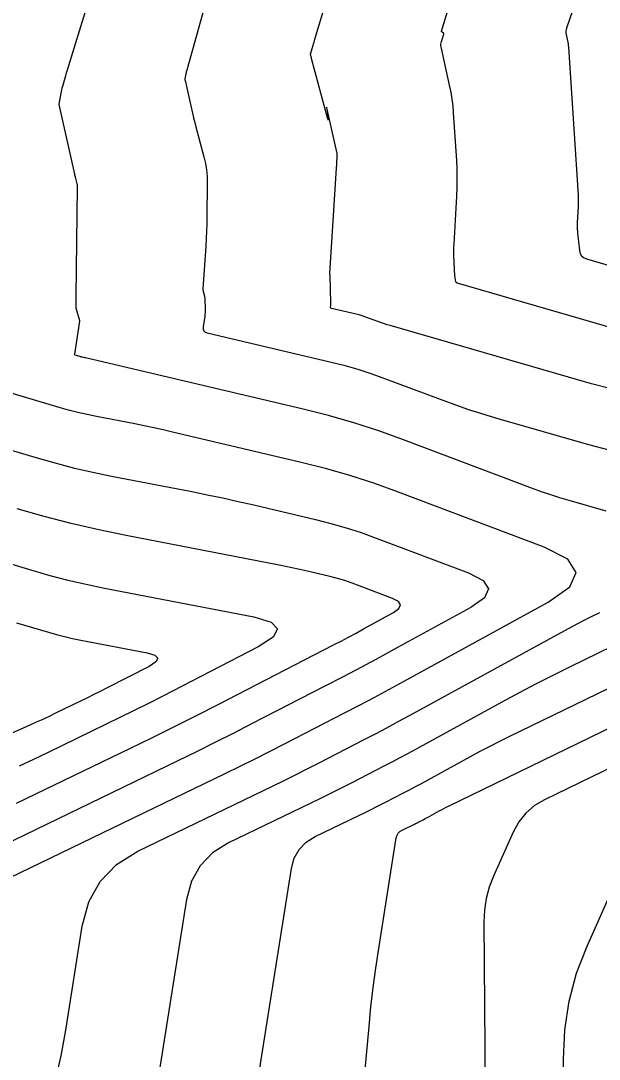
# Model space of a CAD drawing. Extents: x 1354696 to 1366163, y 660729 to 670380.
# Drawn here: x 1363296.8 to 1363327, y 664952.6 to 665006.8 of the extents above; entities that cross this region are included whole.
import ezdxf

# ---------------------------------------------------------------- set-up
doc = ezdxf.new("R2010")
doc.units = 0
doc.layers.add('R_Contours', color=7, linetype='Continuous')

msp = doc.modelspace()

# ---------------------------------------------------------------- linework, layer by layer
at = {"layer": 'R_Contours'}
for points in [[(1363327.657, 664987.562), (1363326.567, 664987.847), (1363316.046, 664990.876), (1363315.897, 664990.92), (1363315.75, 664990.968), (1363315.603, 664991.018), (1363315.458, 664991.071), (1363314.877, 664991.29), (1363314.732, 664991.342), (1363314.584, 664991.389), (1363314.436, 664991.432), (1363314.286, 664991.47), (1363312.984, 664991.777), (1363312.963, 664991.785), (1363312.948, 664991.799), (1363312.941, 664991.817), (1363312.942, 664991.84), (1363312.957, 664991.941), (1363312.96, 664991.967), (1363312.962, 664991.992), (1363312.963, 664992.018), (1363312.963, 664992.043), (1363312.915, 664993.505), (1363312.915, 664993.513), (1363312.914, 664993.521), (1363312.912, 664993.53), (1363312.91, 664993.538), (1363312.901, 664993.57), (1363312.9, 664993.578), (1363312.898, 664993.586), (1363312.898, 664993.594), (1363312.898, 664993.602), (1363313.255, 664999.088), (1363313.26, 664999.154), (1363313.264, 664999.219), (1363313.268, 664999.285), (1363313.271, 664999.351), (1363313.293, 664999.724), (1363313.293, 664999.735), (1363313.294, 664999.745), (1363313.293, 664999.756), (1363313.293, 664999.766), (1363313.29, 664999.808), (1363313.289, 664999.819), (1363313.288, 664999.829), (1363313.286, 664999.84), (1363313.284, 664999.85), (1363312.766, 665002.164), (1363312.746, 665002.246), (1363312.737, 665002.273), (1363312.738, 665002.245), (1363312.749, 665002.161), (1363312.814, 665001.715), (1363312.824, 665001.631), (1363312.823, 665001.602), (1363312.811, 665001.628), (1363312.787, 665001.709), (1363311.973, 665004.741), (1363311.968, 665004.759), (1363311.964, 665004.778), (1363311.955, 665004.815), (1363311.951, 665004.834), (1363311.946, 665004.853), (1363311.901, 665005.02), (1363311.901, 665005.024), (1363311.901, 665005.028), (1363311.903, 665005.04), (1363311.904, 665005.044), (1363312.035, 665005.507), (1363312.057, 665005.585), (1363312.08, 665005.662), (1363312.102, 665005.74), (1363312.126, 665005.817), (1363313.363, 665009.921)], [(1363327.327, 664981.195), (1363325.392, 664981.751), (1363324.91, 664981.895), (1363324.431, 664982.049), (1363323.956, 664982.212), (1363323.483, 664982.385), (1363316.741, 664984.926), (1363315.454, 664985.387), (1363314.154, 664985.806), (1363312.841, 664986.184), (1363311.516, 664986.519), (1363300.16, 664989.197), (1363300.136, 664989.202), (1363300.112, 664989.207), (1363300.088, 664989.213), (1363300.063, 664989.217), (1363299.966, 664989.236), (1363299.941, 664989.241), (1363299.917, 664989.247), (1363299.893, 664989.253), (1363299.869, 664989.26), (1363299.621, 664989.334), (1363299.617, 664989.335), (1363299.613, 664989.338), (1363299.61, 664989.341), (1363299.608, 664989.345), (1363299.602, 664989.363), (1363299.601, 664989.367), (1363299.6, 664989.372), (1363299.6, 664989.377), (1363299.6, 664989.381), (1363299.852, 664991.118), (1363299.852, 664991.12), (1363299.668, 664991.793), (1363299.668, 664991.797), (1363299.668, 664991.801), (1363299.669, 664991.813), (1363299.669, 664991.817), (1363299.667, 664992.169), (1363299.667, 664992.228), (1363299.667, 664992.287), (1363299.668, 664992.346), (1363299.668, 664992.405), (1363299.737, 664998.111), (1363299.736, 664998.168), (1363299.73, 664998.225), (1363299.721, 664998.281), (1363299.708, 664998.337), (1363299.649, 664998.559), (1363299.634, 664998.615), (1363299.62, 664998.671), (1363299.607, 664998.726), (1363299.594, 664998.783), (1363298.784, 665002.409), (1363298.782, 665002.417), (1363298.78, 665002.427), (1363298.78, 665002.431), (1363298.78, 665002.433), (1363298.882, 665002.995), (1363298.9, 665003.089), (1363298.921, 665003.182), (1363298.944, 665003.275), (1363298.969, 665003.368), (1363299.092, 665003.806), (1363299.122, 665003.91), (1363299.152, 665004.013), (1363299.183, 665004.116), (1363299.214, 665004.22), (1363300.757, 665009.259)], [(1363327.652, 664990.752), (1363319.612, 664993.067), (1363319.551, 664993.093), (1363319.505, 664993.132), (1363319.474, 664993.184), (1363319.458, 664993.249), (1363319.427, 664993.533), (1363319.42, 664993.604), (1363319.414, 664993.676), (1363319.41, 664993.747), (1363319.407, 664993.819), (1363319.381, 664994.541), (1363319.378, 664994.685), (1363319.378, 664994.829), (1363319.381, 664994.974), (1363319.388, 664995.118), (1363319.532, 664997.631), (1363319.552, 664998.098), (1363319.557, 664998.564), (1363319.548, 664999.031), (1363319.525, 664999.498), (1363319.364, 665001.972), (1363319.333, 665002.336), (1363319.288, 665002.698), (1363319.229, 665003.058), (1363319.156, 665003.416), (1363318.709, 665005.412), (1363318.697, 665005.484), (1363318.696, 665005.556), (1363318.706, 665005.627), (1363318.725, 665005.697), (1363318.857, 665006.078), (1363318.861, 665006.097), (1363318.859, 665006.113), (1363318.85, 665006.128), (1363318.835, 665006.14), (1363318.763, 665006.183), (1363318.748, 665006.195), (1363318.739, 665006.209), (1363318.736, 665006.226), (1363318.739, 665006.245), (1363319.398, 665008.43)], [(1363306.459, 665007.826), (1363305.436, 665004.206), (1363305.424, 665004.159), (1363305.412, 665004.111), (1363305.402, 665004.063), (1363305.392, 665004.015), (1363305.345, 665003.753), (1363305.343, 665003.74), (1363305.343, 665003.727), (1363305.344, 665003.714), (1363305.347, 665003.701), (1363305.36, 665003.649), (1363305.364, 665003.636), (1363305.367, 665003.623), (1363305.37, 665003.61), (1363305.373, 665003.597), (1363305.687, 665002.192), (1363305.741, 665001.954), (1363305.798, 665001.716), (1363305.858, 665001.479), (1363305.92, 665001.243), (1363306.339, 664999.683), (1363306.418, 664999.343), (1363306.474, 664999), (1363306.505, 664998.654), (1363306.513, 664998.305), (1363306.492, 664996.583), (1363306.485, 664996.194), (1363306.472, 664995.805), (1363306.455, 664995.416), (1363306.432, 664995.027), (1363306.287, 664992.792), (1363306.285, 664992.744), (1363306.288, 664992.696), (1363306.295, 664992.649), (1363306.306, 664992.601), (1363306.357, 664992.414), (1363306.369, 664992.367), (1363306.377, 664992.319), (1363306.383, 664992.272), (1363306.386, 664992.223), (1363306.402, 664991.75), (1363306.403, 664991.655), (1363306.399, 664991.56), (1363306.391, 664991.466), (1363306.379, 664991.371), (1363306.295, 664990.811), (1363306.294, 664990.698), (1363306.328, 664990.609), (1363306.398, 664990.544), (1363306.503, 664990.503), (1363312.901, 664988.994), (1363313.638, 664988.808), (1363314.369, 664988.598), (1363315.093, 664988.364), (1363315.809, 664988.108), (1363318.661, 664987.033), (1363319.376, 664986.772), (1363320.096, 664986.525), (1363320.821, 664986.292), (1363321.551, 664986.074), (1363326.408, 664984.676), (1363327.466, 664984.399)], [(1363325.587, 665007.358), (1363325.251, 665006.391), (1363325.229, 665006.311), (1363325.219, 665006.23), (1363325.22, 665006.149), (1363325.233, 665006.067), (1363325.306, 665005.738), (1363325.323, 665005.656), (1363325.337, 665005.573), (1363325.347, 665005.49), (1363325.354, 665005.406), (1363325.858, 664997.688), (1363325.866, 664997.536), (1363325.869, 664997.384), (1363325.867, 664997.232), (1363325.86, 664997.079), (1363325.813, 664996.259), (1363325.811, 664996.212), (1363325.81, 664996.165), (1363325.81, 664996.118), (1363325.811, 664996.071), (1363325.818, 664995.883), (1363325.82, 664995.836), (1363325.823, 664995.789), (1363325.827, 664995.742), (1363325.831, 664995.695), (1363325.931, 664994.788), (1363325.967, 664994.636), (1363326.039, 664994.514), (1363326.147, 664994.423), (1363326.29, 664994.361), (1363328.736, 664993.657)], [(1363295.67, 664961.828), (1363307.447, 664967.518), (1363308.231, 664967.9), (1363309.013, 664968.287), (1363309.792, 664968.679), (1363310.569, 664969.076), (1363313.671, 664970.673), (1363314.445, 664971.075), (1363315.216, 664971.482), (1363315.985, 664971.894), (1363316.751, 664972.31), (1363324.3, 664976.447), (1363325.422, 664977.249), (1363325.762, 664977.996), (1363325.32, 664978.687), (1363324.097, 664979.323), (1363316.442, 664982.207), (1363315.203, 664982.652), (1363313.951, 664983.056), (1363312.687, 664983.419), (1363311.411, 664983.741), (1363304.702, 664985.323), (1363304.209, 664985.437), (1363303.715, 664985.546), (1363303.22, 664985.649), (1363302.724, 664985.748), (1363300.737, 664986.132), (1363300.242, 664986.234), (1363299.75, 664986.348), (1363299.261, 664986.474), (1363298.774, 664986.612), (1363293.708, 664988.118)], [(1363287.796, 664986.902), (1363297.679, 664983.965), (1363298.628, 664983.695), (1363299.583, 664983.449), (1363300.543, 664983.227), (1363301.509, 664983.027), (1363305.696, 664982.218), (1363306.509, 664982.056), (1363307.319, 664981.887), (1363308.128, 664981.709), (1363308.935, 664981.523), (1363312.16, 664980.763), (1363312.962, 664980.56), (1363313.757, 664980.332), (1363314.543, 664980.078), (1363315.322, 664979.798), (1363320.135, 664977.985), (1363320.904, 664977.585), (1363321.182, 664977.15), (1363320.968, 664976.681), (1363320.262, 664976.177), (1363316.44, 664974.082), (1363315.496, 664973.569), (1363314.549, 664973.061), (1363313.598, 664972.56), (1363312.645, 664972.065), (1363308.824, 664970.097), (1363307.867, 664969.609), (1363306.908, 664969.126), (1363305.945, 664968.649), (1363304.979, 664968.179), (1363294.688, 664963.206)], [(1363296.561, 664965.965), (1363302.511, 664968.84), (1363303.658, 664969.399), (1363304.802, 664969.965), (1363305.943, 664970.538), (1363307.079, 664971.119), (1363313.099, 664974.22), (1363313.493, 664974.424), (1363313.886, 664974.632), (1363314.278, 664974.841), (1363314.668, 664975.053), (1363316.225, 664975.907), (1363316.514, 664976.113), (1363316.601, 664976.305), (1363316.488, 664976.483), (1363316.173, 664976.647), (1363314.203, 664977.389), (1363313.884, 664977.504), (1363313.562, 664977.608), (1363313.237, 664977.701), (1363312.908, 664977.784), (1363311.588, 664978.095), (1363311.258, 664978.172), (1363310.927, 664978.244), (1363310.595, 664978.314), (1363310.262, 664978.38), (1363302.281, 664979.923), (1363300.844, 664980.219), (1363299.415, 664980.55), (1363297.996, 664980.916), (1363296.584, 664981.317)], [(1363293.437, 664979.279), (1363297.356, 664978.114), (1363298.293, 664977.848), (1363299.237, 664977.605), (1363300.186, 664977.385), (1363301.141, 664977.188), (1363308.938, 664975.681), (1363309.843, 664975.41), (1363310.182, 664975.059), (1363309.955, 664974.626), (1363309.162, 664974.113), (1363304.187, 664971.55), (1363303.445, 664971.171), (1363302.7, 664970.797), (1363301.954, 664970.427), (1363301.204, 664970.062), (1363298.202, 664968.611), (1363297.45, 664968.252), (1363296.696, 664967.898)], [(1363298.578, 664951.449), (1363298.88, 664952.784), (1363299.124, 664954.132), (1363299.984, 664959.555), (1363300.327, 664960.816), (1363300.925, 664961.887), (1363301.778, 664962.769), (1363302.886, 664963.461), (1363309.916, 664966.857), (1363310.518, 664967.15), (1363311.119, 664967.448), (1363311.717, 664967.749), (1363312.314, 664968.054), (1363314.697, 664969.281), (1363315.291, 664969.59), (1363315.884, 664969.902), (1363316.475, 664970.219), (1363317.063, 664970.539), (1363325.167, 664974.98), (1363325.618, 664975.224), (1363326.072, 664975.462), (1363326.529, 664975.694), (1363326.989, 664975.921)], [(1363296.557, 664975.379), (1363298.221, 664974.884), (1363298.638, 664974.766), (1363299.058, 664974.657), (1363299.48, 664974.56), (1363299.905, 664974.472), (1363303.374, 664973.801), (1363303.777, 664973.681), (1363303.928, 664973.525), (1363303.827, 664973.332), (1363303.474, 664973.104), (1363301.26, 664971.963), (1363300.93, 664971.795), (1363300.599, 664971.628), (1363300.266, 664971.464), (1363299.933, 664971.301), (1363298.597, 664970.656), (1363298.263, 664970.496), (1363297.927, 664970.338), (1363297.59, 664970.184), (1363297.252, 664970.032), (1363290.692, 664967.114)], [(1363329.692, 664975.139), (1363325.485, 664973.098), (1363324.576, 664972.65), (1363323.673, 664972.19), (1363322.776, 664971.72), (1363321.885, 664971.239), (1363317.375, 664968.767), (1363316.964, 664968.543), (1363316.552, 664968.323), (1363316.138, 664968.104), (1363315.723, 664967.889), (1363314.059, 664967.032), (1363313.642, 664966.819), (1363313.224, 664966.609), (1363312.805, 664966.401), (1363312.384, 664966.196), (1363307.619, 664963.894), (1363306.781, 664963.37), (1363306.135, 664962.704), (1363305.683, 664961.894), (1363305.424, 664960.94), (1363303.164, 664946.697)], [(1363306.816, 664936.812), (1363310.9, 664962.55), (1363311.047, 664963.092), (1363311.304, 664963.552), (1363311.67, 664963.931), (1363312.146, 664964.228), (1363314.852, 664965.535), (1363315.091, 664965.652), (1363315.329, 664965.77), (1363315.567, 664965.889), (1363315.803, 664966.01), (1363316.748, 664966.497), (1363316.984, 664966.619), (1363317.219, 664966.743), (1363317.453, 664966.868), (1363317.687, 664966.995), (1363320.248, 664968.399), (1363320.754, 664968.673), (1363321.264, 664968.94), (1363321.776, 664969.2), (1363322.292, 664969.455), (1363331.446, 664973.897)], [(1363313.538, 664938.97), (1363314.95, 664954.319), (1363315.052, 664955.337), (1363315.17, 664956.352), (1363315.306, 664957.366), (1363315.458, 664958.377), (1363316.375, 664964.161), (1363316.411, 664964.29), (1363316.472, 664964.4), (1363316.56, 664964.491), (1363316.674, 664964.562), (1363317.321, 664964.874), (1363317.378, 664964.902), (1363317.435, 664964.93), (1363317.492, 664964.959), (1363317.548, 664964.988), (1363317.774, 664965.104), (1363317.831, 664965.134), (1363317.887, 664965.163), (1363317.943, 664965.193), (1363317.999, 664965.224), (1363318.611, 664965.559), (1363318.732, 664965.625), (1363318.854, 664965.689), (1363318.977, 664965.751), (1363319.1, 664965.812), (1363333.847, 664972.97)], [(1363336.249, 664972.042), (1363324.105, 664966.148), (1363323.58, 664965.837), (1363323.132, 664965.451), (1363322.761, 664964.99), (1363322.467, 664964.455), (1363321.445, 664962.165), (1363321.222, 664961.585), (1363321.065, 664960.992), (1363320.972, 664960.386), (1363320.945, 664959.766), (1363321.048, 664946.652)], [(1363329.086, 664906.593), (1363325.724, 664934.344), (1363325.496, 664936.469), (1363325.329, 664938.598), (1363325.222, 664940.731), (1363325.175, 664942.868), (1363325.098, 664952.617), (1363325.166, 664954.142), (1363325.393, 664955.633), (1363325.781, 664957.091), (1363326.329, 664958.515), (1363329.034, 664964.58)]]:
    msp.add_lwpolyline(points, dxfattribs=at)

doc.saveas('drawing.dxf')
